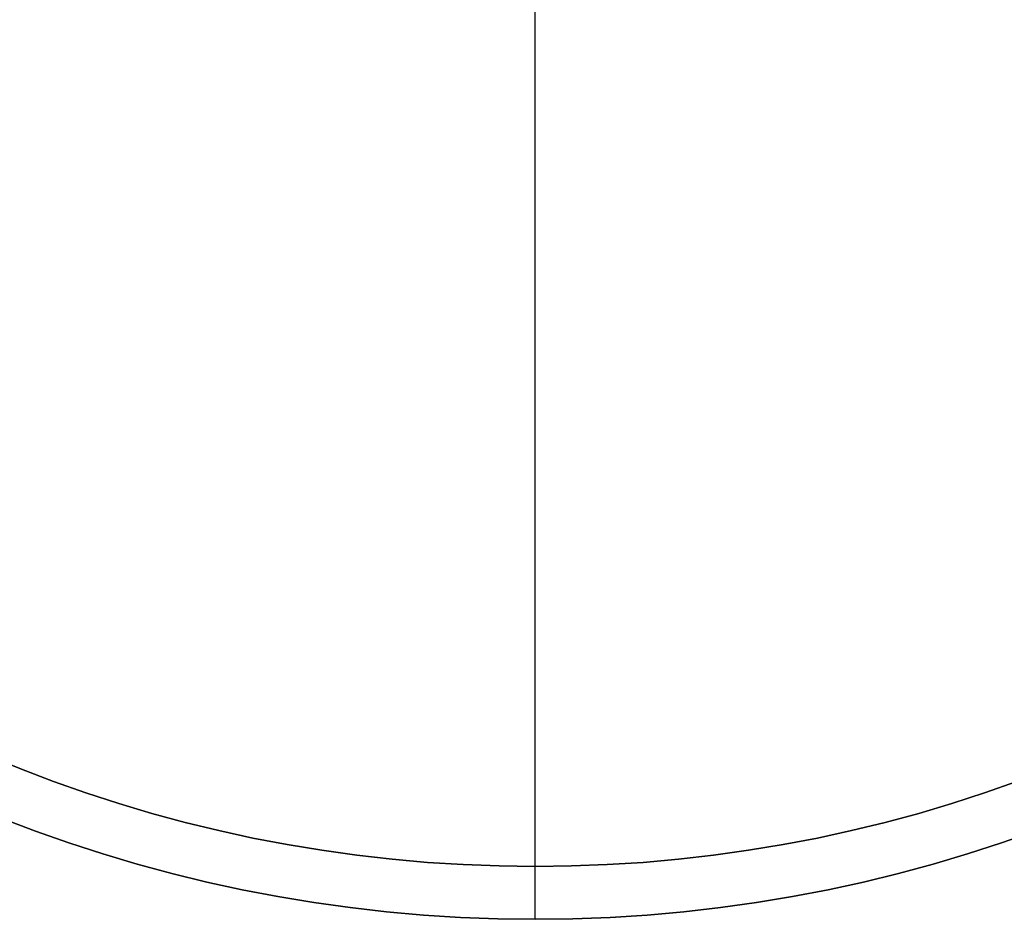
# Model space of a CAD drawing. Header units: millimetres. Extents: x 16 to 1336, y -27 to 28.
# Tile 645 of 656: x 1299 to 1317, y -27 to -10. Entities that reach past the tile are written whole.
import ezdxf

# ---------------------------------------------------------------- set-up
doc = ezdxf.new("R2010")
doc.units = ezdxf.units.MM
doc.layers.add('Capa 01', color=7, linetype='Continuous')

msp = doc.modelspace()

# ---------------------------------------------------------------- linework, layer by layer
at = {"layer": 'Capa 01'}
for p, q in [((1308.375, -26.24, 1095.831), (1308.375, -4.74, 1095.831)), ((1308.375, -27.24, 1094.831), (1308.375, -5.74, 1094.831)), ((1308.375, -26.24, 1279.831), (1308.375, -26.24, 1095.831)), ((1308.375, -27.24, 1279.831), (1308.375, -26.24, 1279.831)), ((1308.375, -27.24, 1279.831), (1308.375, -27.24, 1094.831))]:
    msp.add_line(p, q, dxfattribs=at)
at = {"layer": 'Capa 01', "extrusion": (0, 0, -1)}
for centre, radius in [((-1308.375, 0.26, -1279.831), 27.5), ((-1308.375, 0.26, -1187.331), 27.5), ((-1308.375, 0.26, -1279.831), 26.5), ((-1308.375, 0.26, -1187.831), 26.5)]:
    msp.add_arc(centre, radius, 180, 0, dxfattribs=at)
at = {"layer": 'Capa 01'}
for centre, radius in [((1308.375, 0.26, 1094.831), 27.5), ((1308.375, 0.26, 1095.831), 26.5)]:
    msp.add_arc(centre, radius, 180, 0, dxfattribs=at)

doc.saveas('drawing.dxf')
